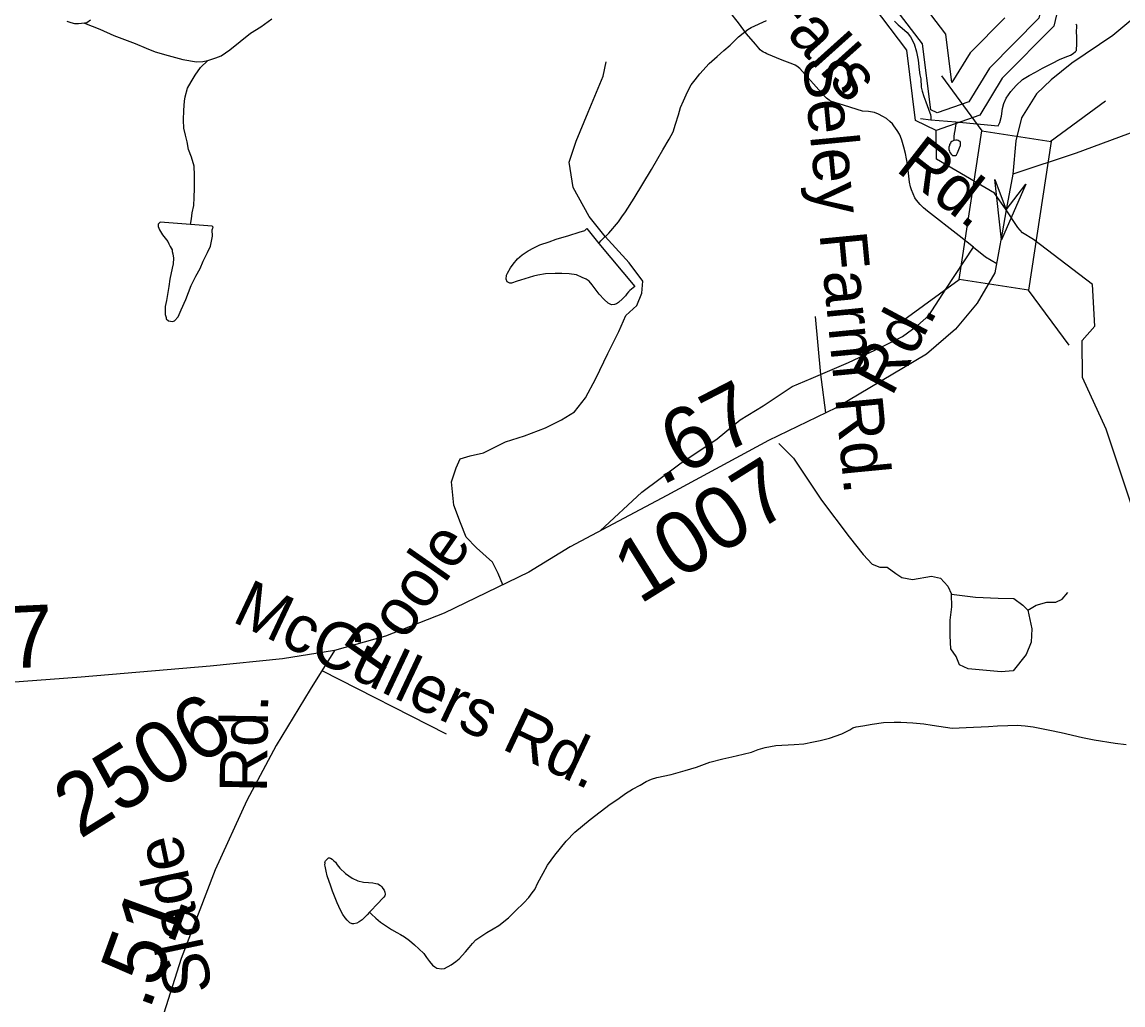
# Model space of a CAD drawing. Extents: x 2001466 to 31450019, y -30647475 to 847247.
# Drawn here: x 2165330 to 2169762, y 725921 to 729877 of the extents above; entities that cross this region are included whole.
import ezdxf

# ---------------------------------------------------------------- set-up
doc = ezdxf.new("R2010")
doc.units = 0
for name, color, linetype in [('Exist Hydrographic Buffer Line', 7, 'Continuous'), ('Exist Hydrographic Creek Single Shore', 7, 'Continuous'), ('Exist Hydrographic Lake Shore', 7, 'Continuous'), ('Exist Hydrographic Misc Water Feature', 7, 'Continuous'), ('Exist Road Non-System Type 51', 7, 'Continuous'), ('Exist Road Non-System Type 51 Label', 7, 'Continuous'), ('Exist Road Secondary Mileage Hundredths English Label', 7, 'Continuous'), ('Exist Road Secondary Structure Standard Bridge Attributed CELL', 7, 'Continuous'), ('Exist Road Secondary Structure Standard Bridge CELL', 7, 'Continuous'), ('Exist Road Secondary Type 51 Attributed', 7, 'Continuous'), ('Exist Road Secondary Type 51 Label', 7, 'Continuous'), ('Exist Road Secondary Type 51 Number Label', 7, 'Continuous')]:
    doc.layers.add(name, color=color, linetype=linetype)

msp = doc.modelspace()

# ---------------------------------------------------------------- linework, layer by layer
at = {"layer": 'Exist Hydrographic Buffer Line'}
for points in [[(2169014.2, 729511.5), (2168987.9, 729524.6), (2168955, 729790), (2168818.4, 729968.9), (2168799.3, 730061.3), (2168647, 730172.3), (2168224.8, 730340.5), (2167939.1, 730779.2), (2167910.3, 730896.7), (2167931.2, 731170.7), (2167717.2, 731158.3), (2167627.2, 731241.5), (2167645.9, 731452.1), (2167735.2, 731591.8), (2167750.9, 731676.3), (2167810.2, 731737), (2168176.4, 731756.4), (2168247.3, 731868.4), (2168235.1, 732015.5)], [(2169073.5, 729634.4), (2169049.4, 729828.5), (2168910.2, 730010.8), (2168887.9, 730118.4), (2168695, 730259.1), (2168290.2, 730420.4), (2168030.7, 730818.9), (2168009.6, 730904.9), (2168037.9, 731275.5), (2167753.3, 731259), (2167729.5, 731281), (2167741.8, 731419.4), (2167828.5, 731555), (2167842.2, 731628.9), (2167853.7, 731640.7), (2168232.4, 731660.8), (2168277, 731731.3)], [(2169426.1, 729905), (2169423.3, 729893.4), (2169224.1, 729692.2), (2169141.2, 729556.5), (2169014.2, 729511.5)], [(2169286.3, 729894.9), (2169146.1, 729753.3), (2169073.5, 729634.4)]]:
    msp.add_lwpolyline(points, dxfattribs=at)
at = {"layer": 'Exist Hydrographic Creek Single Shore'}
for points in [[(2169599.1, 728446.4), (2169598.1, 728595.2), (2169648.1, 728653.1), (2169639.1, 728820.7), (2169402.2, 729002.3), (2169357.5, 729028.7), (2169338.4, 729050.7), (2169291.5, 729121.8), (2169245.3, 729188.6), (2169011, 729325.5), (2169010, 729440.4)], [(2169832.9, 727570.2), (2169822, 727626.1), (2169803.9, 727908.6), (2169694, 728238.9), (2169599.1, 728446.4)]]:
    msp.add_lwpolyline(points, dxfattribs=at)
at = {"layer": 'Exist Hydrographic Lake Shore'}
for points in [[(2169010, 729440.4), (2168927.1, 729481.5), (2168892.1, 729764.3), (2168757.1, 729940.9)], [(2169499, 729929), (2169483, 729860.4), (2169276.1, 729651.5), (2169185.1, 729502.4), (2169010, 729440.4)]]:
    msp.add_lwpolyline(points, dxfattribs=at)
at = {"layer": 'Exist Hydrographic Misc Water Feature'}
for p, q in [((2168946.8, 729489.6), (2168988.9, 729483.7)), ((2168988.9, 729483.7), (2169088.7, 729476.3)), ((2169088.7, 729476.3), (2169258.9, 729459.1))]:
    msp.add_line(p, q, dxfattribs=at)
for points in [[(2165581.3, 729872.3), (2165557.7, 729870.2), (2165543.6, 729869.9), (2165527.6, 729873.9), (2165511.8, 729880)], [(2165605.5, 729884.5), (2165591.6, 729874.4), (2165581.3, 729872.3)], [(2165581.3, 729872.3), (2165643.8, 729848.6), (2165699.8, 729823.2), (2165785.9, 729791.5), (2165829.8, 729771.9), (2165866.1, 729757.9), (2165918.4, 729742.2), (2165978.3, 729726.3), (2166032.4, 729716.9), (2166058.2, 729719.1), (2166078.3, 729722.9)], [(2166078.3, 729722.9), (2166110.3, 729733.1), (2166132.5, 729741.5), (2166166.3, 729765.6), (2166249.6, 729832.1), (2166291.8, 729858.2), (2166335.3, 729890.5)], [(2167652.3, 728986.5), (2167659.9, 728996.2), (2167691.9, 729028.3), (2167731.3, 729072.7), (2167745.2, 729092.9), (2167759.2, 729113.1), (2167794.8, 729168.9), (2167864.6, 729283.3), (2167890.2, 729327.7), (2167909.9, 729363.7), (2167935.5, 729405.6), (2167951.1, 729435.7), (2167961.1, 729465.8), (2167973, 729503.8), (2167980.6, 729533.9), (2167992.7, 729560.1), (2168008.5, 729596.2), (2168024.1, 729624.3), (2168040.3, 729644.2), (2168058.3, 729668.6), (2168095.9, 729710.7), (2168127.8, 729738.8), (2168155.1, 729763), (2168181.4, 729785), (2168214.8, 729817.3), (2168252.5, 729847.3), (2168265, 729855.6), (2168326.5, 729884)], [(2168842.4, 729880.6), (2168856.6, 729866.7), (2168872.6, 729853), (2168893.1, 729835.2), (2168906.6, 729817.4), (2168921.2, 729789.2), (2168931, 729757.3), (2168937.4, 729723.5), (2168941.7, 729685.5), (2168943.9, 729665.3), (2168948, 729649.3), (2168949.9, 729615.3), (2168954.2, 729599.7), (2168960.4, 729577.7), (2168968.6, 729555.7), (2168984.5, 729511.5), (2168986.6, 729505.5), (2168988.6, 729495.9), (2168988.9, 729483.7)], [(2169258.9, 729459.1), (2169266.3, 729473.4), (2169272.6, 729499.2), (2169276.5, 729529.4), (2169282.3, 729549.2), (2169291.9, 729571.3), (2169310, 729597.4), (2169331.9, 729621.7), (2169357.5, 729645.8), (2169383.6, 729661.7), (2169409.6, 729676), (2169437.5, 729692.1), (2169477.5, 729712.4), (2169507, 729726.6), (2169529, 729736.7), (2169551.1, 729744.7), (2169560.7, 729750.9), (2169571, 729759.1), (2169575.1, 729763), (2169576.7, 729791.1), (2169576.5, 729822.8), (2169574.3, 729832.9), (2169576.3, 729865), (2169572.2, 729868.8)], [(2166008, 729063), (2166012.1, 729084.7), (2166015.6, 729108.9), (2166021.5, 729138.9), (2166023.4, 729171.1), (2166025.2, 729206.9), (2166025.2, 729234.9), (2166024.8, 729260.9), (2166022.8, 729296.9), (2166012.5, 729332.9), (2166000.4, 729364.8), (2165994.5, 729394.9), (2165987.9, 729422.6), (2165981.6, 729450.7), (2165979.7, 729482.7), (2165981.8, 729522.6), (2165985, 729558.5), (2165987.3, 729576.5), (2165997.1, 729610.7), (2166010.9, 729636.6), (2166026.7, 729663), (2166048.6, 729695), (2166078.3, 729722.9)], [(2169088.7, 729476.3), (2169088.7, 729468.2), (2169086.9, 729450.2), (2169084.8, 729440.4), (2169083, 729428.5), (2169081.3, 729416.2), (2169081.1, 729400.4)], [(2169081.1, 729400.4), (2169073.3, 729396.3), (2169069, 729394.1), (2169067.2, 729390.3), (2169063.1, 729384), (2169063.5, 729380.3), (2169061, 729374.2), (2169061.4, 729368.1), (2169061, 729364.1), (2169063.1, 729358.1), (2169065.5, 729352), (2169071.5, 729344.2), (2169075.4, 729340.4), (2169079.7, 729340.2), (2169083.6, 729340.4), (2169087.3, 729340.2), (2169091.6, 729342.4)], [(2169091.6, 729342.4), (2169095.5, 729350.4), (2169101.2, 729364.5), (2169103.5, 729370.6), (2169107.2, 729380.6), (2169107.2, 729388.3), (2169107.6, 729392.3), (2169107, 729396.5), (2169102.9, 729398.3), (2169099, 729400.5), (2169095.1, 729402.3), (2169089.1, 729402.4), (2169081.1, 729400.4)], [(2166008, 729063), (2165885.8, 729072.2), (2165882.3, 729068.3), (2165878.2, 729064), (2165877.8, 729060), (2165878.6, 729054.2), (2165884.4, 729040.4), (2165896.3, 729020.3), (2165916.8, 728994.5), (2165920.7, 728984.6), (2165926.6, 728974.4), (2165934.8, 728960.5), (2165934.6, 728954.5), (2165936.9, 728944.4), (2165940.5, 728926.4), (2165939.1, 728904.7), (2165934.8, 728886.7), (2165925.4, 728842.7), (2165921.7, 728812.4), (2165915.9, 728780.5), (2165911.8, 728756.3), (2165906.3, 728732.4), (2165906.3, 728722.3), (2165906.1, 728708.5), (2165906.3, 728700.4), (2165910.4, 728688.4), (2165910.2, 728682.4), (2165920.5, 728674.7), (2165936.2, 728672.7), (2165944.2, 728674.8), (2165958.4, 728690.9), (2165970.3, 728718.7), (2165989.6, 728760.8), (2166011.7, 728817.1), (2166029.5, 728855), (2166047.2, 728885.1), (2166059.1, 728915.4), (2166077.1, 728949.2), (2166088.6, 728975.4), (2166096.6, 729015.6), (2166096.2, 729041.6), (2166100.1, 729051.6), (2166096, 729055.4), (2166008, 729063)], [(2167652.3, 728986.5), (2167796.9, 728813.3), (2167777.2, 728797.2), (2167771, 728791.2), (2167765.1, 728782.8), (2167759.2, 728775.2), (2167747.3, 728762.8), (2167731.3, 728749), (2167723.1, 728742.9), (2167715.1, 728740.9), (2167703.2, 728738.6), (2167689.2, 728746.4), (2167673.2, 728760.6), (2167653.1, 728782.3), (2167625.1, 728820.2), (2167613, 728834.2), (2167601.1, 728842.1), (2167584.9, 728849.8), (2167562.7, 728859.6), (2167532.8, 728863.7), (2167503, 728865.4), (2167476.6, 728865.4), (2167436.8, 728863.3), (2167406.7, 728858.9), (2167389, 728854.7), (2167336.5, 728838.7), (2167323.2, 728834.6), (2167300.9, 728826.2), (2167293.3, 728826.2), (2167283.2, 728832.1), (2167278.9, 728842.1), (2167280.8, 728858), (2167285.1, 728866.3), (2167296.4, 728888.1), (2167306.8, 728902.4), (2167324.4, 728924.4), (2167344.1, 728940.5), (2167368.1, 728956.8), (2167390.1, 728968.9), (2167414.3, 728981.1), (2167452, 728993.2), (2167480.1, 729003.2), (2167531.8, 729017.7), (2167573.6, 729032), (2167595.9, 729038), (2167603.5, 729046.1), (2167652.3, 728986.5)], [(2166729.2, 726294.3), (2166737.4, 726286.6), (2166755, 726270.5), (2166773.3, 726254.8), (2166817.6, 726225), (2166839.5, 726213.1), (2166853.9, 726204.9), (2166870.1, 726195.1), (2166889.7, 726181.2), (2166909.8, 726163.6), (2166927.9, 726147.4), (2166948, 726127.8), (2166958, 726111.6), (2166970.3, 726095.6), (2166982, 726082), (2166992.3, 726074), (2167000.5, 726069.9), (2167020.1, 726066.2), (2167030.4, 726068.3), (2167058.1, 726082.3), (2167076.1, 726096.2), (2167090.3, 726106.2), (2167116.1, 726134.4), (2167129.9, 726152.6), (2167144, 726168.7), (2167157.3, 726182.9), (2167177.6, 726196.9), (2167201.4, 726213.1), (2167227.3, 726227.1), (2167249.6, 726241.2), (2167289, 726271.3), (2167317.1, 726299.5), (2167350.9, 726331.7), (2167370.8, 726353.9), (2167384.3, 726372.1), (2167394.8, 726385.9), (2167406.3, 726412.2), (2167428, 726452.3), (2167446, 726484.5), (2167475.6, 726524.6), (2167521.1, 726580.6), (2167555.1, 726616.8), (2167616.6, 726667.2), (2167698.1, 726729.5), (2167728.2, 726750.1), (2167760, 726772), (2167788.1, 726790.1), (2167818, 726806.3), (2167842, 726820.5), (2167863.5, 726830.6), (2167885.9, 726836.6), (2167943.5, 726848.9), (2167999.5, 726865.2), (2168045.6, 726877.7), (2168099.3, 726898), (2168151.2, 726912), (2168187.1, 726920.4), (2168233, 726930.5), (2168267.1, 726938.8), (2168293.1, 726949.1), (2168321.2, 726957), (2168365.1, 726965.3), (2168438.9, 726969.6), (2168477, 726971.9), (2168516.6, 726980.1), (2168542.9, 726986.3), (2168580.6, 726994.4), (2168630.4, 727012.8), (2168662, 727029.1), (2168674.5, 727037), (2168688.2, 727041), (2168714.1, 727045.2), (2168752, 727051.6), (2168798.2, 727057.6), (2168840.2, 727059.8), (2168868.3, 727060), (2168916.1, 727056.5), (2168960.6, 727052.6), (2168994, 727046.7), (2169074.6, 727035.3), (2169130.1, 727037.8), (2169220.2, 727042.1), (2169256.2, 727044.4), (2169298.3, 727046.5), (2169336, 727046.9), (2169368, 727044.9), (2169400.2, 727041.3), (2169468.1, 727027.3), (2169512.4, 727017.8), (2169598.3, 726998.3), (2169646.5, 726988.6), (2169730.5, 726975.1), (2169774.2, 726969.3)], [(2166729.2, 726294.3), (2166719.5, 726284.4), (2166699.2, 726264.3), (2166687.1, 726256), (2166677.7, 726250.1), (2166665.4, 726247.9), (2166659.5, 726248), (2166649.6, 726252), (2166639.4, 726262), (2166631.2, 726271.8), (2166621.1, 726285.9), (2166615.6, 726297.7), (2166605.1, 726317.5), (2166599.2, 726331.8), (2166580.7, 726379.6), (2166572.3, 726403.6), (2166566.6, 726417.5), (2166558.2, 726441.4), (2166554.5, 726459.4), (2166550.6, 726479.5), (2166549.8, 726485.3), (2166550, 726491.3), (2166549.8, 726495.4), (2166552, 726501.2), (2166556.1, 726505.4), (2166560.2, 726509.3), (2166564.3, 726513.5), (2166568.2, 726513.4), (2166572.1, 726511.5), (2166578.3, 726507.4), (2166586.1, 726501.7), (2166592, 726495.5), (2166598.4, 726485.6), (2166610, 726471.7), (2166632.4, 726449.7), (2166658.6, 726431.9), (2166682.6, 726420.2), (2166704.6, 726416.1), (2166724.7, 726414.2), (2166742.5, 726412.3), (2166754.6, 726410.5), (2166762.8, 726408.5), (2166772.9, 726402.5), (2166778.6, 726396.7), (2166782.7, 726390.4), (2166788.6, 726382.7), (2166791.1, 726374.6), (2166792.7, 726366.6), (2166790.9, 726360.8), (2166786.8, 726354.5), (2166778.8, 726346.8), (2166765.1, 726332.7), (2166753.2, 726320.7), (2166741.1, 726306.3), (2166729.2, 726294.3)]]:
    msp.add_lwpolyline(points, dxfattribs=at)
at = {"layer": 'Exist Road Non-System Type 51'}
msp.add_line((2168522.6, 728691.7), (2168544.9, 728458.5), dxfattribs=at)
for points in [[(2169160.1, 728971.3), (2169102.9, 729016.4), (2168974.5, 729116), (2168958.6, 729129.9), (2168946.1, 729142.4), (2168930.4, 729159.9), (2168923.9, 729170.4), (2168910.3, 729201.5), (2168906.3, 729213.8), (2168902.5, 729233.1), (2168894, 729305.8), (2168885.9, 729347.8), (2168879.6, 729373.5), (2168872, 729401.7), (2168866.3, 729416.2), (2168861.7, 729425.7), (2168853.2, 729440.3), (2168839.6, 729459.9), (2168834, 729467.1), (2168823.6, 729477.7), (2168809.8, 729488.5), (2168795.4, 729497.4), (2168777.8, 729506.8), (2168761.5, 729513.3), (2168737, 729517.6), (2168713.2, 729518.9), (2168641.3, 729541), (2168601.4, 729553), (2168589.1, 729557.9), (2168579.2, 729562.9), (2168568.1, 729571.5), (2168559.3, 729580.9), (2168460.8, 729690.7), (2168448.8, 729699.5), (2168441.9, 729704.1), (2168432.8, 729708.4), (2168390.7, 729724.3), (2168328.2, 729750), (2168321.3, 729753.1), (2168314.4, 729756.7), (2168308.6, 729760.2), (2168302, 729766.1), (2168295.5, 729772.7), (2168282.4, 729788.1), (2168246.3, 729830.1), (2168214.2, 729873.9), (2168178.1, 729919.8)], [(2167265.9, 727612.7), (2167247, 727658), (2167223.6, 727703), (2167159.6, 727761.7), (2167117.5, 727803.8), (2167094.8, 727862.1), (2167069, 727933.4), (2167059.2, 728027.3), (2167078.3, 728082.8), (2167094.4, 728119.1), (2167134.8, 728131.2), (2167187.3, 728143.3), (2167276.1, 728187.8), (2167352.8, 728212), (2167437.6, 728244.3), (2167502.2, 728276.6), (2167554.7, 728309), (2167599.1, 728365.5), (2167639.4, 728442.3), (2167687.9, 728543.3), (2167732.3, 728632.1), (2167760.6, 728696.8), (2167805, 728737.1), (2167825.1, 728785.6), (2167829.2, 728834.1), (2167774.7, 728908.8), (2167677.8, 729013.9), (2167613.2, 729094.6), (2167548.6, 729211.8), (2167532.5, 729312.8), (2167560.7, 729397.6), (2167609.2, 729514.7), (2167669.7, 729660.2), (2167681.8, 729716.7)], [(2168544.9, 728458.5), (2168656.8, 728506.9), (2168786, 728567.5), (2168874.8, 728611.9), (2168935.4, 728656.4), (2168979.8, 728696.8), (2169048.4, 728801.8), (2169160.1, 728971.3)], [(2169160.1, 728971.3), (2169209.1, 728932.6), (2169254, 728904.9)], [(2167658.1, 727829.8), (2167825.1, 727985.8), (2167978.6, 728098.9), (2168127.9, 728199.9), (2168220.8, 728276.6), (2168313.6, 728333.2), (2168430.7, 728409.9), (2168507.4, 728442.3), (2168544.9, 728458.5)], [(2168544.9, 728458.5), (2168546.8, 728439.2), (2168563.9, 728304.2)], [(2168376.2, 728181.7), (2168435.8, 728122.1), (2168484.2, 728049.4), (2168548.8, 727952.5), (2168659.8, 727805), (2168716.4, 727734.3), (2168752.7, 727696), (2168783, 727683.9), (2168813.2, 727683.9), (2168847.6, 727657.6), (2168871.8, 727641.4), (2168914.2, 727633.4), (2168990.9, 727647.5), (2169027.2, 727639.4), (2169057.5, 727607.1), (2169071.6, 727574.8)], [(2169378.5, 727510.2), (2169394.6, 727435.4), (2169392.6, 727380.9), (2169372.4, 727332.4), (2169319.9, 727265.8), (2169271.5, 727261.7), (2169138.2, 727273.8), (2169103.9, 727290), (2169089.8, 727324.3), (2169069.6, 727354.6), (2169065.6, 727407.1), (2169065.6, 727469.8), (2169073.6, 727524.3), (2169071.6, 727574.8)], [(2169071.6, 727574.8), (2169168.5, 727562.7), (2169259.4, 727558.6), (2169321.9, 727556.6), (2169358.3, 727530.4), (2169378.5, 727510.2)], [(2169378.5, 727510.2), (2169412.8, 727530.4), (2169455.2, 727542.5), (2169491.5, 727542.5), (2169517.7, 727554.6), (2169539.9, 727580.8)], [(2166537.6, 727267.7), (2167037.8, 727012.4)]]:
    msp.add_lwpolyline(points, dxfattribs=at)
at = {"layer": 'Exist Road Secondary Structure Standard Bridge Attributed CELL'}
msp.add_lwpolyline([(2169371.1, 729224.5), (2169273, 729001.3), (2169246.4, 729243.7), (2169291.5, 729121.8)], close=True, dxfattribs=at)
at = {"layer": 'Exist Road Secondary Structure Standard Bridge CELL'}
for p, q in [((2169195.6, 729438.9), (2169032.3, 729661.4)), ((2169468.3, 729397), (2169690.9, 729560.2)), ((2168879.9, 728678.5), (2169102.4, 728841.7)), ((2169544.7, 728576.2), (2169381.5, 728798.8))]:
    msp.add_line(p, q, dxfattribs=at)
msp.add_lwpolyline([(2169102.4, 728841.7), (2169194.3, 729439.1), (2169473.3, 729396.2), (2169381.5, 728798.8)], close=True, dxfattribs=at)
at = {"layer": 'Exist Road Secondary Type 51 Attributed'}
for points in [[(2171674, 732879.2), (2171479.9, 732687.5), (2171193.7, 732357.7), (2170879.3, 731998.5), (2170712.9, 731803.8), (2170518.8, 731567.1), (2170402.7, 731397.5), (2170311.1, 731234.1), (2170221.1, 731059.3), (2170125.4, 730826.8), (2170050.5, 730579.7), (2169998.2, 730320), (2169943.8, 730118.9), (2169898.8, 730013.2), (2169801.5, 729890.7), (2169721.5, 729822.6), (2169556.1, 729711.6), (2169472.4, 729644.6), (2169413.8, 729588), (2169353.1, 729491.7), (2169331.2, 729399.6), (2169318.1, 729264.5)], [(2171700.7, 729819.5), (2171302.5, 729767.1), (2170995.4, 729729.4), (2170660.6, 729666.6), (2170489, 729641.4), (2170271.3, 729597.5), (2170033.8, 729520), (2169573.4, 729350.3), (2169318.1, 729264.5)], [(2169318.1, 729264.5), (2169291.5, 729121.8)], [(2169291.5, 729121.8), (2169276.1, 729028.7), (2169246.4, 728867.6), (2169175.2, 728746.2), (2169087.9, 728641.4), (2168970.7, 728540.9), (2168607, 728325.2), (2168335.5, 728193.3), (2167925.3, 727972.3), (2167536.6, 727765), (2167370.2, 727663.4), (2167029.6, 727498), (2166793.1, 727405.8), (2166587.5, 727348.2)], [(2166587.5, 727348.2), (2166379.3, 727313.7), (2166087.9, 727285.4), (2165568.3, 727240.4), (2165264.9, 727217.3), (2165068.2, 727211.1), (2164842.1, 727209), (2164424.6, 727219.4), (2164081.4, 727229.9)], [(2166587.5, 727348.2), (2166490.2, 727191.2), (2166353.7, 726965), (2166235.4, 726744), (2166108.3, 726464.5), (2165970.7, 726108.4), (2165884.4, 725833), (2165792.8, 725510.5), (2165651, 725067.6), (2165588.7, 724846.6)]]:
    msp.add_lwpolyline(points, dxfattribs=at)

# ---------------------------------------------------------------- texts
at = {"layer": 'Exist Road Non-System Type 51 Label'}
for s, rotation, p in [('Falls', 311.9028, (2168300.3, 729943.2)), ('Seley Farm Rd.', 275.4805, (2168472.5, 729729.1)), ('Rd.', 322.1801, (2168842.6, 729280.7)), ('McCullers Rd.', 334.7199, (2166170.3, 727466.7))]:
    msp.add_text(s, height=190, rotation=rotation, dxfattribs=at).set_placement(p)
at = {"layer": 'Exist Road Secondary Mileage Hundredths English Label'}
for s, rotation, p in [('.67', 27.2901, (2167902.6, 728008.6)), ('.47', 2.7278, (2164996.9, 727262.1)), ('.51', 70.0156, (2165842.8, 725895.8))]:
    msp.add_text(s, height=250, rotation=rotation, dxfattribs=at).set_placement(p)
at = {"layer": 'Exist Road Secondary Type 51 Label'}
for s, rotation, p in [('Rd.', 61.8322, (2168830.8, 728365.9)), ('Poole', 55.0529, (2166773, 727244.1)), ('Rd.', 89.0814, (2166315.4, 726775.2)), ('Slade', 101.9337, (2166099.7, 725981))]:
    msp.add_text(s, height=190, rotation=rotation, dxfattribs=at).set_placement(p)
at = {"layer": 'Exist Road Secondary Type 51 Number Label'}
for s, p in [('1007', (2167816.1, 727531.1)), ('2506', (2165563.2, 726587.1))]:
    msp.add_text(s, height=250, rotation=31.918, dxfattribs=at).set_placement(p)

doc.saveas('drawing.dxf')
